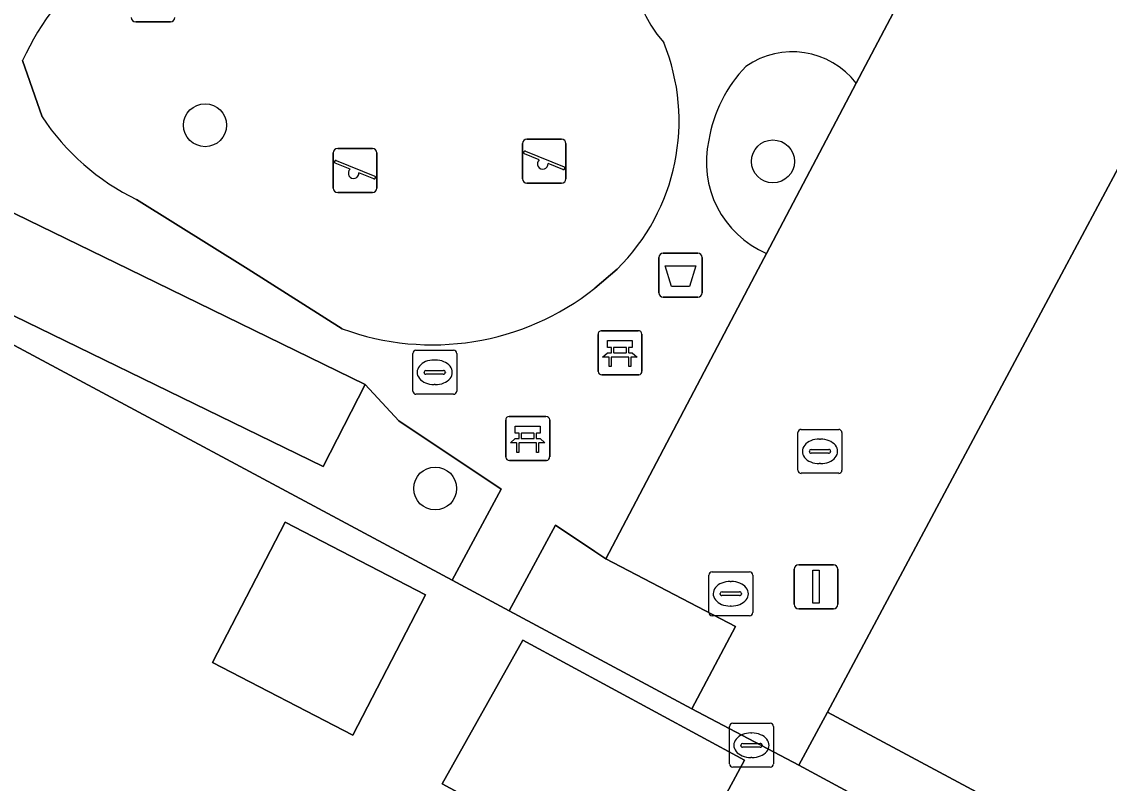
# Model space of a CAD drawing. Extents: x 158455 to 159797, y 387218 to 388672.
# Drawn here: x 159486.96 to 159511.71, y 388488.3 to 388505.63 of the extents above; entities that cross this region are included whole.
import ezdxf

# ---------------------------------------------------------------- set-up
doc = ezdxf.new("R2010")
doc.units = 0
for name, color, linetype in [('IMGEO_Afvalbak', 7, 'Continuous'), ('IMGEO_Bank', 7, 'Continuous'), ('IMGEO_Boom', 7, 'Continuous'), ('IMGEO_Brandkraan', 7, 'Continuous'), ('IMGEO_Erf', 7, 'Continuous'), ('IMGEO_Groenvoorziening', 7, 'Continuous'), ('IMGEO_Kolk', 7, 'Continuous'), ('IMGEO_Lichtmast', 7, 'Continuous'), ('IMGEO_Pand', 7, 'Continuous'), ('IMGEO_Rioolput', 7, 'Continuous'), ('IMGEO_Speelvoorziening', 7, 'Continuous'), ('IMGEO_Terreindeel_zand', 7, 'Continuous'), ('IMGEO_Voetpad_open', 7, 'Continuous'), ('IMGEO_Woonerf_open', 7, 'Continuous')]:
    doc.layers.add(name, color=color, linetype=linetype)

msp = doc.modelspace()

# ---------------------------------------------------------------- linework, layer by layer
at = {"layer": 'IMGEO_Afvalbak'}
for p, q in [((159501.558, 388500.363), (159502.348, 388500.363)), ((159502.348, 388500.363), (159501.558, 388500.363)), ((159501.458, 388499.463), (159501.458, 388500.263)), ((159501.458, 388500.263), (159501.458, 388499.463)), ((159502.448, 388500.263), (159502.448, 388499.463)), ((159502.448, 388499.463), (159502.448, 388500.263)), ((159502.348, 388499.363), (159501.558, 388499.363)), ((159501.558, 388499.363), (159502.348, 388499.363))]:
    msp.add_line(p, q, dxfattribs=at)
msp.add_lwpolyline([(159501.601, 388500.077), (159502.305, 388500.077), (159502.156, 388499.607), (159501.75, 388499.607), (159501.601, 388500.077)], dxfattribs=at)
for centre, start, end in [((159501.558, 388500.263), 90, 180), ((159501.558, 388500.263), 90, 180), ((159502.348, 388500.263), 0, 90), ((159502.348, 388500.263), 360, 90), ((159501.558, 388499.463), 180, 270), ((159501.558, 388499.463), 180, 270), ((159502.348, 388499.463), 270, 0), ((159502.348, 388499.463), 270, 0)]:
    msp.add_arc(centre, 0.1, start, end, dxfattribs=at)
at = {"layer": 'IMGEO_Bank'}
for p, q in [((159500.151, 388498.598), (159500.992, 388498.598)), ((159500.992, 388498.598), (159500.151, 388498.598)), ((159500.076, 388497.673), (159500.076, 388498.514)), ((159500.076, 388498.514), (159500.076, 388497.673)), ((159501.076, 388498.523), (159501.076, 388497.682)), ((159501.076, 388497.682), (159501.076, 388498.523)), ((159500.385, 388498.104), (159500.385, 388498.21)), ((159500.429, 388498.21), (159500.429, 388498.104)), ((159500.717, 388498.216), (159500.435, 388498.216)), ((159500.435, 388498.098), (159500.717, 388498.098)), ((159500.723, 388498.104), (159500.723, 388498.21)), ((159500.767, 388498.21), (159500.767, 388498.104)), ((159500.773, 388497.996), (159500.38, 388497.996)), ((159501.001, 388497.598), (159500.16, 388497.598)), ((159500.16, 388497.598), (159501.001, 388497.598)), ((159497.975, 388495.722), (159497.975, 388496.563)), ((159497.975, 388496.563), (159497.975, 388495.722)), ((159498.05, 388496.647), (159498.891, 388496.647)), ((159498.891, 388496.647), (159498.05, 388496.647)), ((159498.975, 388496.572), (159498.975, 388495.731)), ((159498.975, 388495.731), (159498.975, 388496.572)), ((159498.284, 388496.153), (159498.284, 388496.259)), ((159498.328, 388496.259), (159498.328, 388496.153)), ((159498.616, 388496.265), (159498.334, 388496.265)), ((159498.334, 388496.147), (159498.616, 388496.147)), ((159498.622, 388496.153), (159498.622, 388496.259)), ((159498.666, 388496.259), (159498.666, 388496.153)), ((159498.672, 388496.045), (159498.279, 388496.045)), ((159498.9, 388495.647), (159498.059, 388495.647)), ((159498.059, 388495.647), (159498.9, 388495.647))]:
    msp.add_line(p, q, dxfattribs=at)
for points in [[(159500.379, 388498.216), (159500.293, 388498.216), (159500.293, 388498.377), (159500.856, 388498.377), (159500.856, 388498.216), (159500.773, 388498.216)], [(159500.323, 388497.996), (159500.181, 388497.996), (159500.293, 388498.098), (159500.379, 388498.098)], [(159500.773, 388498.098), (159500.856, 388498.098), (159500.968, 388497.996), (159500.829, 388497.996)], [(159500.373, 388497.989), (159500.373, 388497.782), (159500.33, 388497.782), (159500.33, 388497.989)], [(159500.823, 388497.989), (159500.823, 388497.782), (159500.779, 388497.782), (159500.779, 388497.989)], [(159498.278, 388496.265), (159498.192, 388496.265), (159498.192, 388496.426), (159498.755, 388496.426), (159498.755, 388496.265), (159498.672, 388496.265)], [(159498.222, 388496.045), (159498.08, 388496.045), (159498.192, 388496.147), (159498.278, 388496.147)], [(159498.672, 388496.147), (159498.755, 388496.147), (159498.867, 388496.045), (159498.728, 388496.045)], [(159498.272, 388496.038), (159498.272, 388495.831), (159498.229, 388495.831), (159498.229, 388496.038)], [(159498.722, 388496.038), (159498.722, 388495.831), (159498.678, 388495.831), (159498.678, 388496.038)]]:
    msp.add_lwpolyline(points, dxfattribs=at)
for centre, radius, start, end in [((159500.154, 388498.52), 0.0779, 92.4484, 184.2845), ((159500.154, 388498.52), 0.0779, 92.4484, 184.2845), ((159500.998, 388498.52), 0.0779, 2.4484, 94.2845), ((159500.998, 388498.52), 0.0779, 2.4484, 94.2845), ((159500.378, 388498.209), 0.00671, 2.8957, 87.1043), ((159500.378, 388498.105), 0.00671, 272.8957, 357.1043), ((159500.435, 388498.209), 0.00671, 92.8957, 177.1043), ((159500.435, 388498.105), 0.00671, 182.8957, 267.1043), ((159500.717, 388498.209), 0.00671, 2.8957, 87.1043), ((159500.717, 388498.105), 0.00671, 272.8957, 357.1043), ((159500.774, 388498.209), 0.00671, 92.8957, 177.1043), ((159500.774, 388498.105), 0.00671, 182.8957, 267.1043), ((159500.323, 388497.989), 0.00671, 2.8957, 87.1043), ((159500.38, 388497.989), 0.00671, 92.8957, 177.1043), ((159500.772, 388497.989), 0.00671, 2.8957, 87.1043), ((159500.829, 388497.989), 0.00671, 92.8957, 177.1043), ((159500.154, 388497.676), 0.0779, 182.4484, 274.2845), ((159500.154, 388497.676), 0.0779, 182.4484, 274.2845), ((159500.998, 388497.676), 0.0779, 272.4484, 4.2845), ((159500.998, 388497.676), 0.0779, 272.4484, 4.2845), ((159498.053, 388496.569), 0.0779, 92.4484, 184.2845), ((159498.053, 388496.569), 0.0779, 92.4484, 184.2845), ((159498.897, 388496.569), 0.0779, 2.4484, 94.2845), ((159498.897, 388496.569), 0.0779, 2.4484, 94.2845), ((159498.277, 388496.258), 0.00671, 2.8957, 87.1043), ((159498.277, 388496.154), 0.00671, 272.8957, 357.1043), ((159498.334, 388496.258), 0.00671, 92.8957, 177.1043), ((159498.334, 388496.154), 0.00671, 182.8957, 267.1043), ((159498.616, 388496.258), 0.00671, 2.8957, 87.1043), ((159498.616, 388496.154), 0.00671, 272.8957, 357.1043), ((159498.673, 388496.258), 0.00671, 92.8957, 177.1043), ((159498.673, 388496.154), 0.00671, 182.8957, 267.1043), ((159498.222, 388496.038), 0.00671, 2.8957, 87.1043), ((159498.279, 388496.038), 0.00671, 92.8957, 177.1043), ((159498.671, 388496.038), 0.00671, 2.8957, 87.1043), ((159498.728, 388496.038), 0.00671, 92.8957, 177.1043), ((159498.053, 388495.725), 0.0779, 182.4484, 274.2845), ((159498.053, 388495.725), 0.0779, 182.4484, 274.2845), ((159498.897, 388495.725), 0.0779, 272.4484, 4.2845), ((159498.897, 388495.725), 0.0779, 272.4484, 4.2845)]:
    msp.add_arc(centre, radius, start, end, dxfattribs=at)
at = {"layer": 'IMGEO_Boom'}
for centre in [(159491.13, 388503.276), (159504.058, 388502.452), (159496.368, 388495.009)]:
    msp.add_circle(centre, 0.489, dxfattribs=at)
at = {"layer": 'IMGEO_Brandkraan'}
for p, q in [((159503.142, 388489.666), (159503.994, 388489.666)), ((159503.067, 388488.74), (159503.067, 388489.592)), ((159503.555, 388489.446), (159503.58, 388489.446)), ((159504.068, 388489.592), (159504.068, 388488.74)), ((159503.326, 388489.16), (159503.326, 388489.172)), ((159503.369, 388489.209), (159503.767, 388489.209)), ((159503.81, 388489.172), (159503.81, 388489.16)), ((159503.764, 388489.123), (159503.366, 388489.123)), ((159503.578, 388488.886), (159503.553, 388488.886)), ((159503.994, 388488.666), (159503.142, 388488.666))]:
    msp.add_line(p, q, dxfattribs=at)
for points in [[(159503.142, 388489.666), (159503.994, 388489.666)], [(159503.067, 388488.74), (159503.067, 388489.592)], [(159504.068, 388489.592), (159504.068, 388488.74)], [(159503.994, 388488.666), (159503.142, 388488.666)]]:
    msp.add_lwpolyline(points, dxfattribs=at)
for centre, radius, start, end in [((159503.144, 388489.59), 0.0765, 91.552, 178.448), ((159503.144, 388489.59), 0.0765, 91.552, 178.448), ((159503.992, 388489.59), 0.0765, 1.552, 88.448), ((159503.992, 388489.59), 0.0765, 1.552, 88.448), ((159503.366, 388489.169), 0.0403, 85.8775, 175.7526), ((159503.363, 388489.159), 0.0366, 178.938, 274.7102), ((159503.767, 388489.166), 0.043, 264.8664, 352.4533), ((159503.771, 388489.171), 0.0386, 1.7309, 96.639), ((159503.144, 388488.742), 0.0765, 181.552, 268.448), ((159503.144, 388488.742), 0.0765, 181.552, 268.448), ((159503.992, 388488.742), 0.0765, 271.552, 358.448), ((159503.992, 388488.742), 0.0765, 271.552, 358.448)]:
    msp.add_arc(centre, radius, start, end, dxfattribs=at)
for centre, major_axis, ratio, start_param, end_param in [((159503.554, 388489.166), (-0.387, 0.002), 0.722429, 4.712389, 7.853982), ((159503.579, 388489.166), (-0.39, 0.002), 0.717154, 1.570796, 4.712389)]:
    msp.add_ellipse(centre, major_axis=major_axis, ratio=ratio, start_param=start_param, end_param=end_param, dxfattribs=at)
at = {"layer": 'IMGEO_Erf'}
for points in [[(159513.506, 388505.276), (159510.685, 388500), (159505.296, 388489.919), (159512.95, 388485.827)], [(159506.433, 388487.749), (159504.649, 388488.71), (159502.213, 388489.999), (159498.053, 388492.227), (159496.753, 388492.924), (159485.736, 388498.824), (159484.855, 388499.297), (159483.625, 388497.006), (159481.005, 388496.238), (159478.708, 388497.455), (159478.239, 388496.571), (159471.174, 388483.241)]]:
    msp.add_lwpolyline(points, dxfattribs=at)
for points in [[(159492.951, 388494.24), (159496.145, 388492.589), (159494.493, 388489.395), (159491.3, 388491.047)], [(159496.53, 388488.289), (159498.361, 388491.555), (159503.41, 388488.824), (159501.629, 388485.531)]]:
    msp.add_lwpolyline(points, close=True, dxfattribs=at)
at = {"layer": 'IMGEO_Groenvoorziening'}
msp.add_lwpolyline([(159503.913, 388500.36), (159505.952, 388504.229)], dxfattribs=at)
for points in [[(159495.538, 388496.55), (159494.775, 388497.375), (159493.82, 388495.51), (159484.716, 388499.936), (159484.471, 388499.502), (159484.855, 388499.297), (159485.736, 388498.824), (159496.753, 388492.924), (159497.872, 388494.993)], [(159500.25, 388493.407), (159500, 388493.574), (159499.105, 388494.171), (159498.053, 388492.227), (159502.213, 388489.999), (159503.202, 388491.871)]]:
    msp.add_lwpolyline(points, close=True, dxfattribs=at)
for centre, radius, start, end in [((159504.498, 388503.112), 1.834, 37.5342, 125.1073), ((159505.637, 388502.458), 3.074, 135.5284, 171.0409), ((159504.793, 388502.431), 2.251, 167.0197, 246.9786)]:
    msp.add_arc(centre, radius, start, end, dxfattribs=at)
at = {"layer": 'IMGEO_Kolk'}
for p, q in [((159495.857, 388497.227), (159495.857, 388498.079)), ((159495.932, 388498.153), (159496.784, 388498.153)), ((159496.858, 388498.079), (159496.858, 388497.227)), ((159496.345, 388497.933), (159496.37, 388497.933)), ((159496.116, 388497.647), (159496.116, 388497.659)), ((159496.554, 388497.61), (159496.156, 388497.61)), ((159496.159, 388497.696), (159496.557, 388497.696)), ((159496.6, 388497.659), (159496.6, 388497.647)), ((159496.368, 388497.373), (159496.343, 388497.373)), ((159496.784, 388497.153), (159495.932, 388497.153)), ((159504.702, 388496.354), (159505.554, 388496.354)), ((159504.627, 388495.428), (159504.627, 388496.28)), ((159505.115, 388496.134), (159505.14, 388496.134)), ((159505.628, 388496.28), (159505.628, 388495.428)), ((159504.886, 388495.848), (159504.886, 388495.86)), ((159505.324, 388495.811), (159504.926, 388495.811)), ((159504.929, 388495.897), (159505.327, 388495.897)), ((159505.37, 388495.86), (159505.37, 388495.848)), ((159505.138, 388495.574), (159505.113, 388495.574)), ((159505.554, 388495.354), (159504.702, 388495.354))]:
    msp.add_line(p, q, dxfattribs=at)
for points in [[(159495.857, 388497.227), (159495.857, 388498.079)], [(159495.932, 388498.153), (159496.784, 388498.153)], [(159496.858, 388498.079), (159496.858, 388497.227)], [(159496.784, 388497.153), (159495.932, 388497.153)], [(159504.702, 388496.354), (159505.554, 388496.354)], [(159504.627, 388495.428), (159504.627, 388496.28)], [(159505.628, 388496.28), (159505.628, 388495.428)], [(159505.554, 388495.354), (159504.702, 388495.354)]]:
    msp.add_lwpolyline(points, dxfattribs=at)
for centre, radius, start, end in [((159495.934, 388498.077), 0.0765, 91.552, 178.448), ((159495.934, 388498.077), 0.0765, 91.552, 178.448), ((159496.782, 388498.077), 0.0765, 1.552, 88.448), ((159496.782, 388498.077), 0.0765, 1.552, 88.448), ((159496.156, 388497.656), 0.0403, 85.8775, 175.7526), ((159496.153, 388497.646), 0.0366, 178.938, 274.7102), ((159496.557, 388497.653), 0.043, 264.8664, 352.4533), ((159496.561, 388497.658), 0.0386, 1.7309, 96.639), ((159495.934, 388497.229), 0.0765, 181.552, 268.448), ((159495.934, 388497.229), 0.0765, 181.552, 268.448), ((159496.782, 388497.229), 0.0765, 271.552, 358.448), ((159496.782, 388497.229), 0.0765, 271.552, 358.448), ((159504.704, 388496.278), 0.0765, 91.552, 178.448), ((159504.704, 388496.278), 0.0765, 91.552, 178.448), ((159505.552, 388496.278), 0.0765, 1.552, 88.448), ((159505.552, 388496.278), 0.0765, 1.552, 88.448), ((159504.926, 388495.857), 0.0403, 85.8775, 175.7526), ((159504.923, 388495.847), 0.0366, 178.938, 274.7102), ((159505.327, 388495.854), 0.043, 264.8664, 352.4533), ((159505.331, 388495.859), 0.0386, 1.7309, 96.639), ((159504.704, 388495.43), 0.0765, 181.552, 268.448), ((159504.704, 388495.43), 0.0765, 181.552, 268.448), ((159505.552, 388495.43), 0.0765, 271.552, 358.448), ((159505.552, 388495.43), 0.0765, 271.552, 358.448)]:
    msp.add_arc(centre, radius, start, end, dxfattribs=at)
for centre, major_axis, ratio, start_param, end_param in [((159496.344, 388497.653), (-0.387, 0.002), 0.722429, 4.712389, 7.853982), ((159496.369, 388497.653), (-0.39, 0.002), 0.717154, 1.570796, 4.712389), ((159505.114, 388495.854), (-0.387, 0.002), 0.722429, 4.712389, 7.853982), ((159505.139, 388495.854), (-0.39, 0.002), 0.717154, 1.570796, 4.712389)]:
    msp.add_ellipse(centre, major_axis=major_axis, ratio=ratio, start_param=start_param, end_param=end_param, dxfattribs=at)
at = {"layer": 'IMGEO_Lichtmast'}
for p, q in [((159504.543, 388492.374), (159504.543, 388493.174)), ((159504.543, 388493.174), (159504.543, 388492.374)), ((159504.643, 388493.274), (159505.433, 388493.274)), ((159505.433, 388493.274), (159504.643, 388493.274)), ((159505.533, 388493.174), (159505.533, 388492.374)), ((159505.533, 388492.374), (159505.533, 388493.174)), ((159505.433, 388492.274), (159504.643, 388492.274)), ((159504.643, 388492.274), (159505.433, 388492.274))]:
    msp.add_line(p, q, dxfattribs=at)
msp.add_lwpolyline([(159504.963, 388493.149), (159505.113, 388493.149), (159505.113, 388492.399), (159504.963, 388492.399), (159504.963, 388493.149)], dxfattribs=at)
for centre, start, end in [((159504.643, 388493.174), 90, 180), ((159504.643, 388493.174), 90, 180), ((159505.433, 388493.174), 0, 90), ((159505.433, 388493.174), 360, 90), ((159504.643, 388492.374), 180, 270), ((159504.643, 388492.374), 180, 270), ((159505.433, 388492.374), 270, 0), ((159505.433, 388492.374), 270, 0)]:
    msp.add_arc(centre, 0.1, start, end, dxfattribs=at)
at = {"layer": 'IMGEO_Pand'}
for points in [[(159494.493, 388489.395), (159496.145, 388492.589), (159492.951, 388494.24), (159491.3, 388491.047)], [(159501.629, 388485.531), (159503.41, 388488.824), (159498.361, 388491.555), (159496.53, 388488.289)]]:
    msp.add_lwpolyline(points, close=True, dxfattribs=at)
at = {"layer": 'IMGEO_Rioolput'}
for p, q in [((159502.672, 388493.114), (159503.524, 388493.114)), ((159502.597, 388492.188), (159502.597, 388493.04)), ((159503.085, 388492.894), (159503.11, 388492.894)), ((159503.598, 388493.04), (159503.598, 388492.188)), ((159502.856, 388492.608), (159502.856, 388492.62)), ((159502.899, 388492.657), (159503.297, 388492.657)), ((159503.34, 388492.62), (159503.34, 388492.608)), ((159503.294, 388492.571), (159502.896, 388492.571)), ((159503.524, 388492.114), (159502.672, 388492.114)), ((159503.108, 388492.334), (159503.083, 388492.334))]:
    msp.add_line(p, q, dxfattribs=at)
for points in [[(159502.672, 388493.114), (159503.524, 388493.114)], [(159502.597, 388492.188), (159502.597, 388493.04)], [(159503.598, 388493.04), (159503.598, 388492.188)], [(159503.524, 388492.114), (159502.672, 388492.114)]]:
    msp.add_lwpolyline(points, dxfattribs=at)
for centre, radius, start, end in [((159502.674, 388493.038), 0.0765, 91.552, 178.448), ((159502.674, 388493.038), 0.0765, 91.552, 178.448), ((159503.522, 388493.038), 0.0765, 1.552, 88.448), ((159503.522, 388493.038), 0.0765, 1.552, 88.448), ((159502.896, 388492.617), 0.0403, 85.8775, 175.7526), ((159502.893, 388492.607), 0.0366, 178.938, 274.7102), ((159503.297, 388492.614), 0.043, 264.8664, 352.4533), ((159503.301, 388492.619), 0.0386, 1.7309, 96.639), ((159502.674, 388492.19), 0.0765, 181.552, 268.448), ((159502.674, 388492.19), 0.0765, 181.552, 268.448), ((159503.522, 388492.19), 0.0765, 271.552, 358.448), ((159503.522, 388492.19), 0.0765, 271.552, 358.448)]:
    msp.add_arc(centre, radius, start, end, dxfattribs=at)
for centre, major_axis, ratio, start_param, end_param in [((159503.084, 388492.614), (-0.387, 0.002), 0.722429, 4.712389, 7.853982), ((159503.109, 388492.614), (-0.39, 0.002), 0.717154, 1.570796, 4.712389)]:
    msp.add_ellipse(centre, major_axis=major_axis, ratio=ratio, start_param=start_param, end_param=end_param, dxfattribs=at)
at = {"layer": 'IMGEO_Speelvoorziening'}
for p, q in [((159490.341, 388505.629), (159489.551, 388505.629)), ((159489.551, 388505.629), (159490.341, 388505.629)), ((159494.149, 388502.746), (159494.939, 388502.746)), ((159494.939, 388502.746), (159494.149, 388502.746)), ((159498.356, 388502.058), (159498.356, 388502.858)), ((159498.356, 388502.858), (159498.356, 388502.058)), ((159498.456, 388502.958), (159499.246, 388502.958)), ((159499.246, 388502.958), (159498.456, 388502.958)), ((159499.346, 388502.858), (159499.346, 388502.058)), ((159499.346, 388502.058), (159499.346, 388502.858)), ((159494.049, 388501.846), (159494.049, 388502.646)), ((159494.049, 388502.646), (159494.049, 388501.846)), ((159495.039, 388502.646), (159495.039, 388501.846)), ((159495.039, 388501.846), (159495.039, 388502.646)), ((159498.739, 388502.486), (159498.4, 388502.623)), ((159498.425, 388502.683), (159499.301, 388502.33)), ((159494.432, 388502.274), (159494.093, 388502.411)), ((159494.118, 388502.471), (159494.994, 388502.118)), ((159499.277, 388502.27), (159498.937, 388502.407)), ((159494.97, 388502.058), (159494.63, 388502.195)), ((159499.246, 388501.958), (159498.456, 388501.958)), ((159498.456, 388501.958), (159499.246, 388501.958)), ((159494.939, 388501.746), (159494.149, 388501.746)), ((159494.149, 388501.746), (159494.939, 388501.746))]:
    msp.add_line(p, q, dxfattribs=at)
for centre, radius, start, end in [((159489.551, 388505.729), 0.1, 180, 270), ((159489.551, 388505.729), 0.1, 180, 270), ((159490.341, 388505.729), 0.1, 270, 0), ((159490.341, 388505.729), 0.1, 270, 0), ((159494.149, 388502.646), 0.1, 90, 180), ((159494.149, 388502.646), 0.1, 90, 180), ((159494.939, 388502.646), 0.1, 0, 90), ((159494.939, 388502.646), 0.1, 360, 90), ((159498.456, 388502.858), 0.1, 90, 180), ((159498.456, 388502.858), 0.1, 90, 180), ((159499.246, 388502.858), 0.1, 0, 90), ((159499.246, 388502.858), 0.1, 360, 90), ((159498.413, 388502.653), 0.0327, 68.078, 248.078), ((159494.106, 388502.441), 0.0327, 68.078, 248.078), ((159494.511, 388502.184), 0.12, 130.9928, 5.1632), ((159498.818, 388502.396), 0.12, 130.9928, 5.1632), ((159499.289, 388502.3), 0.0327, 248.078, 68.078), ((159494.982, 388502.088), 0.0327, 248.078, 68.078), ((159498.456, 388502.058), 0.1, 180, 270), ((159498.456, 388502.058), 0.1, 180, 270), ((159499.246, 388502.058), 0.1, 270, 0), ((159499.246, 388502.058), 0.1, 270, 0), ((159494.149, 388501.846), 0.1, 180, 270), ((159494.149, 388501.846), 0.1, 180, 270), ((159494.939, 388501.846), 0.1, 270, 0), ((159494.939, 388501.846), 0.1, 270, 0)]:
    msp.add_arc(centre, radius, start, end, dxfattribs=at)
at = {"layer": 'IMGEO_Terreindeel_zand'}
for points in [[(159486.976, 388504.748), (159487.419, 388503.469)], [(159489.569, 388501.584), (159492.112, 388500), (159494.254, 388498.642)], [(159500, 388499.566), (159500.509, 388500)]]:
    msp.add_lwpolyline(points, dxfattribs=at)
for centre, radius, start, end in [((159503.789, 388507.116), 2.958, 147.5049, 221.458), ((159492.46, 388502.243), 6.029, 100.7317, 155.4445), ((159497.187, 388503.373), 4.734, 314.5613, 22.1489), ((159491.959, 388506.479), 5.447, 213.5411, 243.974), ((159496.304, 388504.224), 5.946, 249.8354, 308.4353)]:
    msp.add_arc(centre, radius, start, end, dxfattribs=at)
at = {"layer": 'IMGEO_Voetpad_open'}
for points in [[(159505.952, 388504.229), (159507.645, 388507.442), (159507.124, 388507.801)], [(159487.419, 388503.469), (159486.976, 388504.748)], [(159484.668, 388503.088), (159485.665, 388501.811), (159489.393, 388500), (159494.775, 388497.375), (159495.538, 388496.55), (159497.872, 388494.993), (159496.753, 388492.924), (159498.053, 388492.227), (159499.105, 388494.171), (159500, 388493.574), (159500.25, 388493.407), (159503.724, 388500), (159503.913, 388500.36)], [(159494.254, 388498.642), (159492.112, 388500), (159489.569, 388501.584)], [(159500.509, 388500), (159500, 388499.566)], [(159512.95, 388485.827), (159505.296, 388489.919), (159504.649, 388488.71), (159506.433, 388487.749)]]:
    msp.add_lwpolyline(points, dxfattribs=at)
msp.add_lwpolyline([(159494.775, 388497.375), (159489.393, 388500), (159485.665, 388501.811), (159484.716, 388499.936), (159493.82, 388495.51)], close=True, dxfattribs=at)
for centre, radius, start, end in [((159503.789, 388507.116), 2.958, 147.5049, 221.458), ((159492.46, 388502.243), 6.029, 100.7317, 155.4445), ((159497.187, 388503.373), 4.734, 314.5613, 22.1489), ((159504.498, 388503.112), 1.834, 37.5342, 125.1073), ((159505.637, 388502.458), 3.074, 135.5284, 171.0409), ((159491.959, 388506.479), 5.447, 213.5411, 243.974), ((159504.793, 388502.431), 2.251, 167.0197, 246.9786), ((159496.304, 388504.224), 5.946, 249.8354, 308.4353)]:
    msp.add_arc(centre, radius, start, end, dxfattribs=at)
at = {"layer": 'IMGEO_Woonerf_open'}
msp.add_lwpolyline([(159509.04, 388510.09), (159507.645, 388507.442), (159505.952, 388504.229), (159503.913, 388500.36), (159503.724, 388500), (159500.25, 388493.407), (159503.202, 388491.871), (159502.213, 388489.999), (159504.649, 388488.71), (159505.296, 388489.919), (159510.685, 388500), (159513.506, 388505.276), (159516.278, 388510.461), (159520.049, 388517.516)], dxfattribs=at)

doc.saveas('drawing.dxf')
